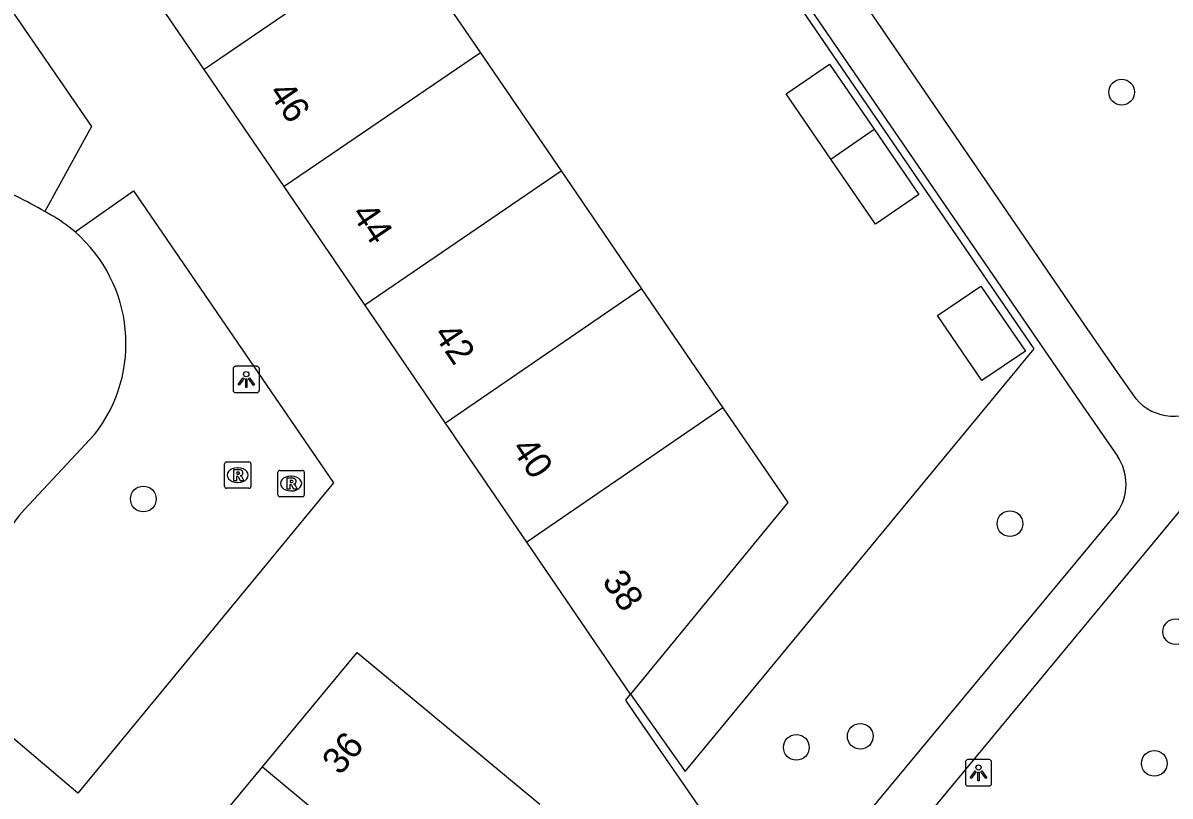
# Model space of a CAD drawing. Extents: x 155275 to 156263, y 382654 to 383635.
# Drawn here: x 155576.91 to 155620.45, y 382882.06 to 382911.4 of the extents above; entities that cross this region are included whole.
import ezdxf

# ---------------------------------------------------------------- set-up
doc = ezdxf.new("R2010")
doc.units = 0
for name, color, linetype in [('IMGEO_Boom', 7, 'Continuous'), ('IMGEO_Groenvoorziening', 7, 'Continuous'), ('IMGEO_Hek', 7, 'Continuous'), ('IMGEO_Lichtpunt', 7, 'Continuous'), ('IMGEO_Pand', 7, 'Continuous'), ('IMGEO_Pand_nummerreeks', 7, 'Continuous'), ('IMGEO_Parkeervlak_halfverhard', 7, 'Continuous'), ('IMGEO_Rioolput', 7, 'Continuous'), ('IMGEO_Voetpad_open', 7, 'Continuous')]:
    doc.layers.add(name, color=color, linetype=linetype)

msp = doc.modelspace()

# ---------------------------------------------------------------- linework, layer by layer
at = {"layer": 'IMGEO_Boom'}
for centre in [(155618.618, 382908.775), (155581.484, 382893.334), (155614.379, 382892.397), (155620.675, 382888.298), (155608.697, 382884.327), (155606.27, 382883.907), (155619.857, 382883.3)]:
    msp.add_circle(centre, 0.489, dxfattribs=at)
at = {"layer": 'IMGEO_Groenvoorziening'}
for points in [[(155599.981, 382885.92), (155602.052, 382882.985), (155615.301, 382899.037), (155578.279, 382953.129)], [(155576.968, 382892.935), (155579.628, 382895.777)]]:
    msp.add_lwpolyline(points, dxfattribs=at)
for centre, radius, start, end in [((155568.96, 382888.977), 17.616, 60.1083, 67.9154), ((155575.225, 382899.235), 5.599, 321.8514, 49.1109), ((155581.476, 382888.934), 6.028, 138.4108, 181.6163)]:
    msp.add_arc(centre, radius, start, end, dxfattribs=at)
at = {"layer": 'IMGEO_Hek'}
for points in [[(155615.301, 382899.037), (155578.279, 382953.129)], [(155599.981, 382885.92), (155602.052, 382882.985), (155615.301, 382899.037)]]:
    msp.add_lwpolyline(points, dxfattribs=at)
at = {"layer": 'IMGEO_Lichtpunt'}
for p, q in [((155584.892, 382898.274), (155584.892, 382897.467)), ((155584.892, 382898.274), (155584.892, 382897.467)), ((155585.794, 382898.369), (155584.986, 382898.369)), ((155585.794, 382898.369), (155584.986, 382898.369)), ((155585.888, 382897.467), (155585.888, 382898.274)), ((155585.888, 382897.467), (155585.888, 382898.274)), ((155584.986, 382897.373), (155585.794, 382897.373)), ((155584.986, 382897.373), (155585.794, 382897.373)), ((155612.686, 382883.347), (155612.686, 382882.54)), ((155612.686, 382883.347), (155612.686, 382882.54)), ((155613.588, 382883.442), (155612.78, 382883.442)), ((155613.588, 382883.442), (155612.78, 382883.442)), ((155613.682, 382882.54), (155613.682, 382883.347)), ((155613.682, 382882.54), (155613.682, 382883.347)), ((155612.78, 382882.446), (155613.588, 382882.446)), ((155612.78, 382882.446), (155613.588, 382882.446))]:
    msp.add_line(p, q, dxfattribs=at)
for points in [[(155585.266, 382897.938), (155585.305, 382897.91), (155585.117, 382897.648), (155585.079, 382897.675), (155585.266, 382897.938)], [(155585.368, 382897.89), (155585.415, 382897.89), (155585.415, 382897.568), (155585.368, 382897.568), (155585.368, 382897.89)], [(155585.478, 382897.91), (155585.516, 382897.937), (155585.703, 382897.675), (155585.664, 382897.647), (155585.478, 382897.91)], [(155613.06, 382883.011), (155613.099, 382882.983), (155612.911, 382882.721), (155612.873, 382882.748), (155613.06, 382883.011)], [(155613.272, 382882.983), (155613.31, 382883.01), (155613.497, 382882.748), (155613.458, 382882.72), (155613.272, 382882.983)], [(155613.162, 382882.963), (155613.209, 382882.963), (155613.209, 382882.641), (155613.162, 382882.641), (155613.162, 382882.963)]]:
    msp.add_lwpolyline(points, dxfattribs=at)
for centre in [(155585.391, 382898.072), (155613.185, 382883.145)]:
    msp.add_circle(centre, 0.0994, dxfattribs=at)
for centre, start, end in [((155584.986, 382898.274), 90, 180), ((155584.986, 382898.274), 90, 180), ((155585.794, 382898.274), 0, 90), ((155585.794, 382898.274), 0, 90), ((155584.986, 382897.467), 180, 270), ((155584.986, 382897.467), 180, 270), ((155585.794, 382897.467), 270, 0), ((155585.794, 382897.467), 270, 360), ((155612.78, 382883.347), 90, 180), ((155612.78, 382883.347), 90, 180), ((155613.588, 382883.347), 0, 90), ((155613.588, 382883.347), 0, 90), ((155612.78, 382882.54), 180, 270), ((155612.78, 382882.54), 180, 270), ((155613.588, 382882.54), 270, 0), ((155613.588, 382882.54), 270, 360)]:
    msp.add_arc(centre, 0.0946, start, end, dxfattribs=at)
at = {"layer": 'IMGEO_Pand'}
for points in [[(155591.237, 382914.719), (155583.793, 382909.632)], [(155591.237, 382914.719), (155594.282, 382910.264)], [(155583.793, 382909.632), (155580.74, 382914.103)], [(155594.282, 382910.264), (155586.826, 382905.19)], [(155594.282, 382910.264), (155597.34, 382905.788)], [(155586.826, 382905.19), (155583.793, 382909.632)], [(155607.575, 382906.234), (155605.878, 382908.709), (155607.527, 382909.84), (155609.224, 382907.365)], [(155609.224, 382907.365), (155610.921, 382904.89), (155609.272, 382903.759), (155607.575, 382906.234)], [(155607.575, 382906.234), (155609.224, 382907.365)], [(155589.892, 382900.699), (155597.34, 382905.788)], [(155597.34, 382905.788), (155600.398, 382901.313)], [(155589.892, 382900.699), (155586.826, 382905.19)], [(155600.398, 382901.313), (155592.956, 382896.21)], [(155600.398, 382901.313), (155603.482, 382896.8)], [(155613.272, 382901.413), (155614.963, 382898.945), (155613.314, 382897.83), (155611.623, 382900.299), (155613.272, 382901.413)], [(155592.956, 382896.21), (155589.892, 382900.699)], [(155603.482, 382896.8), (155596.042, 382891.69)], [(155603.482, 382896.8), (155605.945, 382893.195), (155599.981, 382885.92)], [(155596.042, 382891.69), (155592.956, 382896.21)], [(155599.981, 382885.92), (155596.042, 382891.69)], [(155586.006, 382883.166), (155589.598, 382887.507), (155596.537, 382881.755)], [(155582.551, 382878.989), (155586.006, 382883.166)], [(155586.006, 382883.166), (155592.934, 382877.404)]]:
    msp.add_lwpolyline(points, dxfattribs=at)
at = {"layer": 'IMGEO_Parkeervlak_halfverhard'}
msp.add_arc((155637.872, 382863.668), 24.644, 118.2888, 135.5993, dxfattribs=at)
at = {"layer": 'IMGEO_Rioolput'}
for p, q in [((155584.566, 382893.813), (155584.566, 382894.665)), ((155584.641, 382894.739), (155585.493, 382894.739)), ((155585.054, 382894.519), (155585.079, 382894.519)), ((155585.567, 382894.665), (155585.567, 382893.813)), ((155586.592, 382893.494), (155586.592, 382894.346)), ((155586.667, 382894.42), (155587.519, 382894.42)), ((155587.593, 382894.346), (155587.593, 382893.494)), ((155585.077, 382893.959), (155585.052, 382893.959)), ((155587.08, 382894.2), (155587.105, 382894.2)), ((155585.493, 382893.739), (155584.641, 382893.739)), ((155587.103, 382893.64), (155587.078, 382893.64)), ((155587.519, 382893.42), (155586.667, 382893.42))]:
    msp.add_line(p, q, dxfattribs=at)
for points in [[(155584.566, 382893.813), (155584.566, 382894.665)], [(155584.641, 382894.739), (155585.493, 382894.739)], [(155585.155, 382894.437), (155584.903, 382894.439), (155584.903, 382894.039)], [(155585.081, 382894.358), (155585.027, 382894.358), (155585.027, 382894.277)], [(155585.567, 382894.665), (155585.567, 382893.813)], [(155586.592, 382893.494), (155586.592, 382894.346)], [(155586.667, 382894.42), (155587.519, 382894.42)], [(155587.593, 382894.346), (155587.593, 382893.494)], [(155584.903, 382894.039), (155585.027, 382894.039), (155585.027, 382894.201), (155585.038, 382894.201)], [(155585.027, 382894.277), (155585.079, 382894.277)], [(155585.085, 382894.172), (155585.156, 382894.039), (155585.296, 382894.039), (155585.231, 382894.165)], [(155587.181, 382894.118), (155586.929, 382894.12), (155586.929, 382893.72)], [(155587.107, 382894.039), (155587.053, 382894.039), (155587.053, 382893.958)], [(155587.053, 382893.958), (155587.105, 382893.958)], [(155585.493, 382893.739), (155584.641, 382893.739)], [(155586.929, 382893.72), (155587.053, 382893.72), (155587.053, 382893.882), (155587.064, 382893.882)], [(155587.111, 382893.853), (155587.182, 382893.72), (155587.322, 382893.72), (155587.257, 382893.846)], [(155587.519, 382893.42), (155586.667, 382893.42)]]:
    msp.add_lwpolyline(points, dxfattribs=at)
for centre, radius, start, end in [((155584.643, 382894.663), 0.0765, 91.552, 178.448), ((155584.643, 382894.663), 0.0765, 91.552, 178.448), ((155585.087, 382894.262), 0.0964, 77.0061, 93.1865), ((155585.101, 382894.319), 0.0378, 276.6634, 79.6772), ((155585.154, 382894.327), 0.109, 350.3612, 89.416), ((155585.491, 382894.663), 0.0765, 1.552, 88.448), ((155585.491, 382894.663), 0.0765, 1.552, 88.448), ((155586.669, 382894.344), 0.0765, 91.552, 178.448), ((155586.669, 382894.344), 0.0765, 91.552, 178.448), ((155587.517, 382894.344), 0.0765, 1.552, 88.448), ((155587.517, 382894.344), 0.0765, 1.552, 88.448), ((155585.037, 382894.148), 0.0533, 26.0293, 88.6989), ((155585.063, 382894.466), 0.19, 274.7715, 282.9687), ((155585.152, 382894.327), 0.112, 277.5842, 350.9817), ((155585.136, 382894.112), 0.108, 29.5134, 73.7905), ((155587.089, 382894.147), 0.19, 274.7715, 282.9687), ((155587.113, 382893.943), 0.0964, 77.0061, 93.1865), ((155587.127, 382894), 0.0378, 276.6634, 79.6772), ((155587.18, 382894.008), 0.109, 350.3612, 89.416), ((155587.178, 382894.008), 0.112, 277.5842, 350.9817), ((155587.162, 382893.793), 0.108, 29.5134, 73.7905), ((155584.643, 382893.815), 0.0765, 181.552, 268.448), ((155584.643, 382893.815), 0.0765, 181.552, 268.448), ((155585.491, 382893.815), 0.0765, 271.552, 358.448), ((155585.491, 382893.815), 0.0765, 271.552, 358.448), ((155586.669, 382893.496), 0.0765, 181.552, 268.448), ((155586.669, 382893.496), 0.0765, 181.552, 268.448), ((155587.063, 382893.829), 0.0533, 26.0293, 88.6989), ((155587.517, 382893.496), 0.0765, 271.552, 358.448), ((155587.517, 382893.496), 0.0765, 271.552, 358.448)]:
    msp.add_arc(centre, radius, start, end, dxfattribs=at)
for centre, major_axis, ratio, start_param, end_param in [((155585.053, 382894.239), (-0.387, 0.002), 0.722429, 4.712389, 7.853982), ((155585.078, 382894.239), (-0.39, 0.002), 0.717154, 1.570796, 4.712389), ((155587.079, 382893.92), (-0.387, 0.002), 0.722429, 4.712389, 7.853982), ((155587.104, 382893.92), (-0.39, 0.002), 0.717154, 1.570796, 4.712389)]:
    msp.add_ellipse(centre, major_axis=major_axis, ratio=ratio, start_param=start_param, end_param=end_param, dxfattribs=at)
at = {"layer": 'IMGEO_Voetpad_open'}
for points in [[(155578.248, 382953.175), (155578.456, 382953.314), (155578.974, 382952.576), (155589.287, 382937.48), (155617.027, 382897.026), (155618.454, 382894.959)], [(155571.571, 382919.007), (155579.514, 382907.466), (155577.739, 382904.25)], [(155617.076, 382900.138), (155606.553, 382915.536), (155610.387, 382918.483), (155610.475, 382918.402), (155610.649, 382918.295)], [(155612.485, 382871.506), (155606.896, 382876.059), (155629.399, 382903.229), (155638.564, 382914.347)], [(155578.89, 382903.468), (155581.114, 382905.035), (155588.704, 382893.948), (155578.998, 382882.168), (155575.544, 382885.094)], [(155577.959, 382904.121), (155577.739, 382904.25)], [(155619.168, 382897.135), (155618.473, 382898.119), (155617.076, 382900.138)], [(155618.439, 382892.81), (155605.583, 382877.325)], [(155605.583, 382877.325), (155600.196, 382885.12), (155599.797, 382885.697), (155599.981, 382885.92)]]:
    msp.add_lwpolyline(points, dxfattribs=at)
for centre, radius, start, end in [((155575.2, 382899.197), 5.644, 49.1723, 60.7364), ((155620.581, 382898.321), 1.845, 220.0151, 313.1365), ((155616.921, 382893.895), 1.866, 324.4385, 34.7616)]:
    msp.add_arc(centre, radius, start, end, dxfattribs=at)

# ---------------------------------------------------------------- texts
at = {"layer": 'IMGEO_Pand_nummerreeks'}
for s, rotation, p in [('46', 304.1252, (155586.211, 382908.756)), ('44', 304.1252, (155589.353, 382904.153)), ('42', 304.1252, (155592.472, 382899.584)), ('40', 304.1252, (155595.433, 382895.247)), ('38', 304.1252, (155598.871, 382890.212)), ('36', 50.1968, (155588.953, 382882.81))]:
    msp.add_text(s, height=1, rotation=rotation, dxfattribs=at).set_placement(p)

doc.saveas('drawing.dxf')
